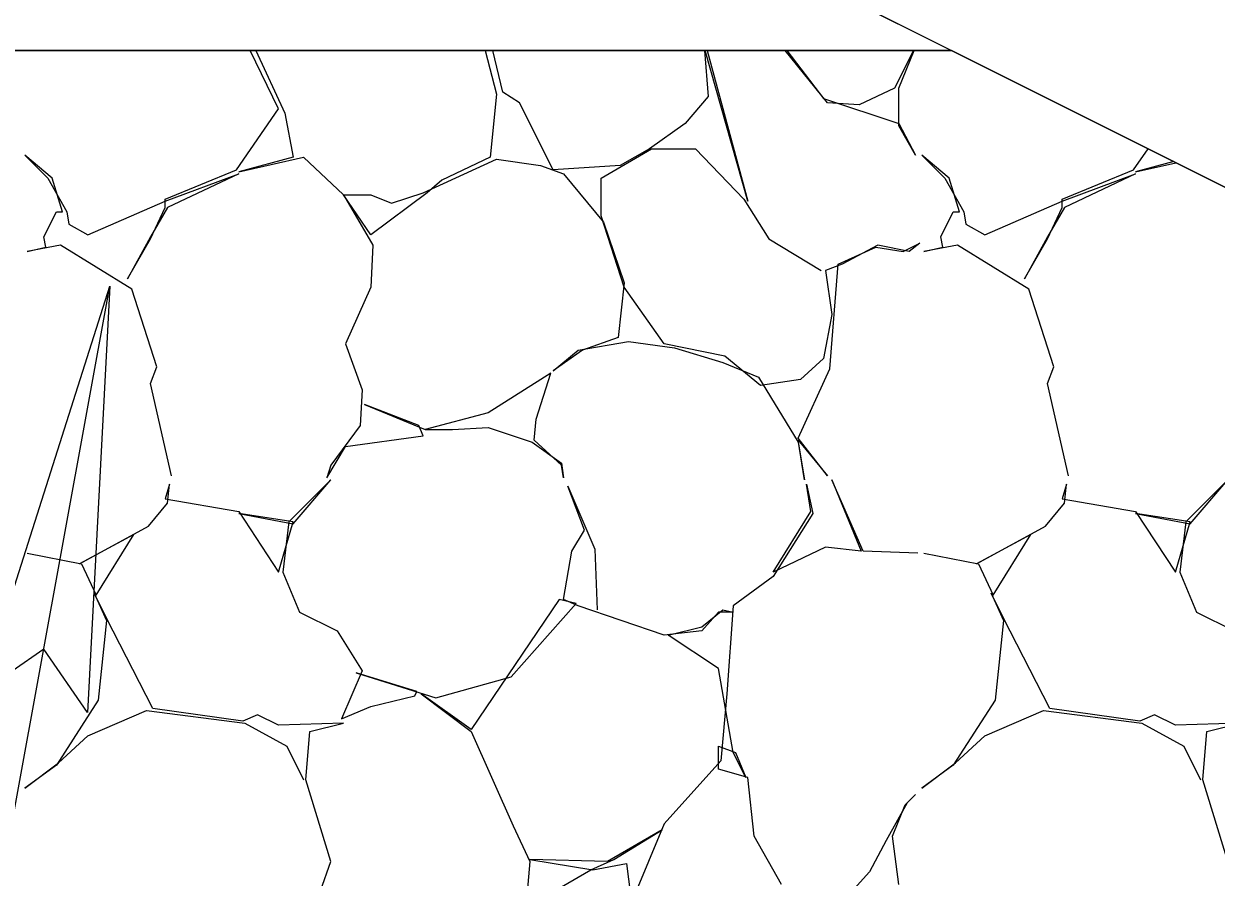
# Model space of a CAD drawing. Extents: x 1574 to 14903, y 7971 to 16537.
# Drawn here: x 4835.14 to 4837.984, y 10011.028 to 10013.063 of the extents above; entities that cross this region are included whole.
import ezdxf

# ---------------------------------------------------------------- set-up
doc = ezdxf.new("R2010")
doc.units = 0
for name, color, linetype in [('DESIGN - EARTHWORK - Shapes', 7, 'Continuous'), ('DESIGN - SCRATCH - User 1', 7, 'Continuous'), ('DESIGN - TRANSPORTATION - Proposed Layout Patterning', 7, 'Continuous'), ('DESIGN - TYPICAL - Finished Grade and Subgrade', 7, 'Continuous'), ('DESIGN - TYPICAL - Slope Tie Text', 7, 'Continuous')]:
    doc.layers.add(name, color=color, linetype=linetype)

msp = doc.modelspace()

# ---------------------------------------------------------------- linework, layer by layer
at = {"layer": 'DESIGN - EARTHWORK - Shapes'}
msp.add_lwpolyline([(4843.263, 10010.0448), (4843.263, 10009.7946), (4838.6541, 10009.9784), (4835.9227, 10010.3807), (4834.1195, 10010.573), (4833.5819, 10010.9773), (4830.0472, 10013.2626), (4828.7933, 10013.7828), (4823.8444, 10016.6593), (4823.1527, 10016.8864), (4829.8447, 10016.754)], close=True, dxfattribs=at)
at = {"layer": 'DESIGN - SCRATCH - User 1'}
msp.add_lwpolyline([(4837.3526, 10013), (4830.9139, 10013), (4830.164, 10013.4849), (4828.9045, 10014.0073), (4828.2561, 10014.3842)], dxfattribs=at)
msp.add_lwpolyline([(4843.263, 10010.0448), (4837.3526, 10013), (4830.9139, 10013), (4833.725, 10011.1825), (4834.2146, 10010.8143), (4835.9542, 10010.6288), (4838.6773, 10010.2277)], close=True, dxfattribs=at)
at = {"layer": 'DESIGN - TRANSPORTATION - Proposed Layout Patterning'}
msp.add_line((4830.9139, 10013), (4837.3526, 10013), dxfattribs=at)
msp.add_line((4830.9139, 10013), (4837.3526, 10013), dxfattribs=at)
for points in [[(4835.4922, 10011.9854), (4835.4422, 10012.2054), (4835.4572, 10012.2454), (4835.3972, 10012.4304), (4835.2272, 10012.5354), (4835.1472, 10012.5204), (4835.1922, 10012.5304), (4835.1872, 10012.5554), (4835.2172, 10012.6154), (4835.2322, 10012.6154), (4835.2072, 10012.6954), (4835.1422, 10012.7504), (4835.1972, 10012.6954), (4835.2422, 10012.6154), (4835.2472, 10012.5854), (4835.2922, 10012.5604), (4835.4772, 10012.6404), (4835.6522, 10012.7054), (4835.4822, 10012.6254), (4835.4422, 10012.5554), (4835.3872, 10012.4554), (4835.4422, 10012.5504), (4835.4772, 10012.6254), (4835.4772, 10012.6454), (4835.6472, 10012.7154), (4835.7472, 10012.8604), (4835.6798, 10013)], [(4835.4922, 10011.9854), (4835.4422, 10012.2054), (4835.4572, 10012.2454), (4835.3972, 10012.4304), (4835.2272, 10012.5354), (4835.1472, 10012.5204), (4835.1922, 10012.5304), (4835.1872, 10012.5554), (4835.2172, 10012.6154), (4835.2322, 10012.6154), (4835.2072, 10012.6954), (4835.1422, 10012.7504), (4835.1972, 10012.6954), (4835.2422, 10012.6154), (4835.2472, 10012.5854), (4835.2922, 10012.5604), (4835.4772, 10012.6404), (4835.6522, 10012.7054), (4835.4822, 10012.6254), (4835.4422, 10012.5554), (4835.3872, 10012.4554), (4835.4422, 10012.5504), (4835.4772, 10012.6254), (4835.4772, 10012.6454), (4835.6472, 10012.7154), (4835.7472, 10012.8604), (4835.6798, 10013)], [(4835.6931, 10013), (4835.7622, 10012.8504), (4835.7822, 10012.7454), (4835.6522, 10012.7104), (4835.8072, 10012.7454), (4835.9022, 10012.6554), (4835.9722, 10012.5354), (4835.9672, 10012.4354), (4835.9072, 10012.3004), (4835.9472, 10012.1904), (4835.9422, 10012.1054), (4835.8722, 10012.0104), (4835.8622, 10011.9804), (4835.9072, 10012.0554), (4836.0922, 10012.0804), (4836.0822, 10012.1054), (4835.9522, 10012.1554), (4836.0972, 10012.0954), (4836.1622, 10012.0954), (4836.2472, 10012.1004), (4836.3522, 10012.0654), (4836.4222, 10012.0154), (4836.4272, 10011.9804), (4836.4222, 10012.0104), (4836.3572, 10012.0704), (4836.3622, 10012.1204), (4836.3972, 10012.2304), (4836.2472, 10012.1354), (4836.0972, 10012.0954)], [(4835.6931, 10013), (4835.7622, 10012.8504), (4835.7822, 10012.7454), (4835.6522, 10012.7104), (4835.8072, 10012.7454), (4835.9022, 10012.6554), (4835.9722, 10012.5354), (4835.9672, 10012.4354), (4835.9072, 10012.3004), (4835.9472, 10012.1904), (4835.9422, 10012.1054), (4835.8722, 10012.0104), (4835.8622, 10011.9804), (4835.9072, 10012.0554), (4836.0922, 10012.0804), (4836.0822, 10012.1054), (4835.9522, 10012.1554), (4836.0972, 10012.0954), (4836.1622, 10012.0954), (4836.2472, 10012.1004), (4836.3522, 10012.0654), (4836.4222, 10012.0154), (4836.4272, 10011.9804), (4836.4222, 10012.0104), (4836.3572, 10012.0704), (4836.3622, 10012.1204), (4836.3972, 10012.2304), (4836.2472, 10012.1354), (4836.0972, 10012.0954)], [(4836.2405, 10013), (4836.2672, 10012.8954), (4836.2522, 10012.7454), (4836.1372, 10012.6904), (4836.1022, 10012.6604), (4835.9672, 10012.5604), (4835.9022, 10012.6554), (4835.9672, 10012.6554), (4836.0172, 10012.6354), (4836.0922, 10012.6604), (4836.2672, 10012.7404), (4836.3722, 10012.7254), (4836.4272, 10012.7054), (4836.5222, 10012.5904), (4836.5722, 10012.4454), (4836.5572, 10012.3154), (4836.4722, 10012.2854), (4836.4022, 10012.2354), (4836.4622, 10012.2854), (4836.5822, 10012.3054), (4836.6922, 10012.2904), (4836.8072, 10012.2554), (4836.8922, 10012.2204), (4836.9872, 10012.0654), (4837.0022, 10011.9754), (4836.9872, 10012.0704), (4837.0572, 10011.9854), (4836.9872, 10012.0754), (4837.0622, 10012.2404), (4837.0822, 10012.4904), (4837.1722, 10012.5304), (4837.2372, 10012.5204), (4837.2772, 10012.5404), (4837.2522, 10012.5204), (4837.1772, 10012.5354), (4837.0922, 10012.4904), (4837.0522, 10012.4754), (4837.0672, 10012.3704), (4837.0472, 10012.2654), (4836.9922, 10012.2154), (4836.8972, 10012.2004), (4836.8122, 10012.2704), (4836.6672, 10012.3004), (4836.5722, 10012.4354), (4836.5172, 10012.6054), (4836.5172, 10012.6954), (4836.6372, 10012.7654), (4836.7422, 10012.7654), (4836.8572, 10012.6454), (4836.9172, 10012.5504), (4837.0422, 10012.4754)], [(4836.2405, 10013), (4836.2672, 10012.8954), (4836.2522, 10012.7454), (4836.1372, 10012.6904), (4836.1022, 10012.6604), (4835.9672, 10012.5604), (4835.9022, 10012.6554), (4835.9672, 10012.6554), (4836.0172, 10012.6354), (4836.0922, 10012.6604), (4836.2672, 10012.7404), (4836.3722, 10012.7254), (4836.4272, 10012.7054), (4836.5222, 10012.5904), (4836.5722, 10012.4454), (4836.5572, 10012.3154), (4836.4722, 10012.2854), (4836.4022, 10012.2354), (4836.4622, 10012.2854), (4836.5822, 10012.3054), (4836.6922, 10012.2904), (4836.8072, 10012.2554), (4836.8922, 10012.2204), (4836.9872, 10012.0654), (4837.0022, 10011.9754), (4836.9872, 10012.0704), (4837.0572, 10011.9854), (4836.9872, 10012.0754), (4837.0622, 10012.2404), (4837.0822, 10012.4904), (4837.1722, 10012.5304), (4837.2372, 10012.5204), (4837.2772, 10012.5404), (4837.2522, 10012.5204), (4837.1772, 10012.5354), (4837.0922, 10012.4904), (4837.0522, 10012.4754), (4837.0672, 10012.3704), (4837.0472, 10012.2654), (4836.9922, 10012.2154), (4836.8972, 10012.2004), (4836.8122, 10012.2704), (4836.6672, 10012.3004), (4836.5722, 10012.4354), (4836.5172, 10012.6054), (4836.5172, 10012.6954), (4836.6372, 10012.7654), (4836.7422, 10012.7654), (4836.8572, 10012.6454), (4836.9172, 10012.5504), (4837.0422, 10012.4754)], [(4836.7634, 10013), (4836.7722, 10012.8904), (4836.7172, 10012.8254), (4836.6322, 10012.7654), (4836.5622, 10012.7254), (4836.4022, 10012.7154), (4836.3222, 10012.8754), (4836.2822, 10012.9004), (4836.2589, 10013)], [(4836.7634, 10013), (4836.7722, 10012.8904), (4836.7172, 10012.8254), (4836.6322, 10012.7654), (4836.5622, 10012.7254), (4836.4022, 10012.7154), (4836.3222, 10012.8754), (4836.2822, 10012.9004), (4836.2589, 10013)], [(4836.77, 10013), (4836.8672, 10012.6404), (4836.7651, 10013)], [(4836.77, 10013), (4836.8672, 10012.6404), (4836.7651, 10013)], [(4837.262, 10013), (4837.2172, 10012.9104), (4837.1322, 10012.8704), (4837.0572, 10012.8754), (4836.9559, 10013)], [(4837.262, 10013), (4837.2172, 10012.9104), (4837.1322, 10012.8704), (4837.0572, 10012.8754), (4836.9559, 10013)], [(4836.9602, 10013), (4837.0472, 10012.8854), (4837.2272, 10012.8254), (4837.2672, 10012.7504), (4837.2272, 10012.8204), (4837.2272, 10012.9104), (4837.2638, 10013)], [(4836.9602, 10013), (4837.0472, 10012.8854), (4837.2272, 10012.8254), (4837.2672, 10012.7504), (4837.2272, 10012.8204), (4837.2272, 10012.9104), (4837.2638, 10013)], [(4837.6322, 10011.9854), (4837.5822, 10012.2054), (4837.5972, 10012.2454), (4837.5372, 10012.4304), (4837.3672, 10012.5354), (4837.2872, 10012.5204), (4837.3322, 10012.5304), (4837.3272, 10012.5554), (4837.3572, 10012.6154), (4837.3722, 10012.6154), (4837.3472, 10012.6954), (4837.2822, 10012.7504), (4837.3372, 10012.6954), (4837.3822, 10012.6154), (4837.3872, 10012.5854), (4837.4322, 10012.5604), (4837.6172, 10012.6404), (4837.7922, 10012.7054), (4837.6222, 10012.6254), (4837.5822, 10012.5554), (4837.5272, 10012.4554), (4837.5822, 10012.5504), (4837.6172, 10012.6254), (4837.6172, 10012.6454), (4837.7872, 10012.7154), (4837.8217, 10012.7655)], [(4837.6322, 10011.9854), (4837.5822, 10012.2054), (4837.5972, 10012.2454), (4837.5372, 10012.4304), (4837.3672, 10012.5354), (4837.2872, 10012.5204), (4837.3322, 10012.5304), (4837.3272, 10012.5554), (4837.3572, 10012.6154), (4837.3722, 10012.6154), (4837.3472, 10012.6954), (4837.2822, 10012.7504), (4837.3372, 10012.6954), (4837.3822, 10012.6154), (4837.3872, 10012.5854), (4837.4322, 10012.5604), (4837.6172, 10012.6404), (4837.7922, 10012.7054), (4837.6222, 10012.6254), (4837.5822, 10012.5554), (4837.5272, 10012.4554), (4837.5822, 10012.5504), (4837.6172, 10012.6254), (4837.6172, 10012.6454), (4837.7872, 10012.7154), (4837.8217, 10012.7655)], [(4837.883, 10012.7348), (4837.7922, 10012.7104), (4837.8884, 10012.7321)], [(4837.883, 10012.7348), (4837.7922, 10012.7104), (4837.8884, 10012.7321)], [(4835.1472, 10011.8004), (4835.2772, 10011.7754), (4835.3122, 10011.7004), (4835.4022, 10011.8454), (4835.2722, 10011.7754), (4835.4372, 10011.8654), (4835.4822, 10011.9204), (4835.4872, 10011.9654), (4835.4772, 10011.9304), (4835.6522, 10011.9004), (4835.7472, 10011.7554), (4835.7822, 10011.8754), (4835.6522, 10011.8954), (4835.7822, 10011.8704), (4835.8722, 10011.9754), (4835.7722, 10011.8754), (4835.7572, 10011.7554), (4835.7972, 10011.6604), (4835.8872, 10011.6154), (4835.9472, 10011.5204), (4835.8972, 10011.4054), (4835.9672, 10011.4354), (4836.0722, 10011.4604), (4836.0772, 10011.4704), (4835.9322, 10011.5154), (4836.1222, 10011.4554), (4836.3022, 10011.5054), (4836.4572, 10011.6804), (4836.4172, 10011.6904), (4836.2072, 10011.3804), (4836.0872, 10011.4654), (4836.2072, 10011.3754), (4836.3072, 10011.1504), (4836.3472, 10011.0654), (4836.3372, 10010.9554), (4836.4922, 10011.0454), (4836.5472, 10011.0704), (4836.6622, 10011.1404), (4836.5322, 10011.0654), (4836.3472, 10011.0704), (4836.4972, 10011.0454), (4836.5772, 10011.0604), (4836.5872, 10010.9854)], [(4835.1472, 10011.8004), (4835.2772, 10011.7754), (4835.3122, 10011.7004), (4835.4022, 10011.8454), (4835.2722, 10011.7754), (4835.4372, 10011.8654), (4835.4822, 10011.9204), (4835.4872, 10011.9654), (4835.4772, 10011.9304), (4835.6522, 10011.9004), (4835.7472, 10011.7554), (4835.7822, 10011.8754), (4835.6522, 10011.8954), (4835.7822, 10011.8704), (4835.8722, 10011.9754), (4835.7722, 10011.8754), (4835.7572, 10011.7554), (4835.7972, 10011.6604), (4835.8872, 10011.6154), (4835.9472, 10011.5204), (4835.8972, 10011.4054), (4835.9672, 10011.4354), (4836.0722, 10011.4604), (4836.0772, 10011.4704), (4835.9322, 10011.5154), (4836.1222, 10011.4554), (4836.3022, 10011.5054), (4836.4572, 10011.6804), (4836.4172, 10011.6904), (4836.2072, 10011.3804), (4836.0872, 10011.4654), (4836.2072, 10011.3754), (4836.3072, 10011.1504), (4836.3472, 10011.0654), (4836.3372, 10010.9554), (4836.4922, 10011.0454), (4836.5472, 10011.0704), (4836.6622, 10011.1404), (4836.5322, 10011.0654), (4836.3472, 10011.0704), (4836.4972, 10011.0454), (4836.5772, 10011.0604), (4836.5872, 10010.9854)], [(4837.2722, 10011.8004), (4837.1422, 10011.8054), (4837.0672, 10011.9754), (4837.1372, 10011.8054), (4837.0522, 10011.8154), (4836.9272, 10011.7554), (4837.0172, 10011.9004), (4837.0072, 10011.9654), (4837.0222, 10011.8954), (4836.9272, 10011.7454), (4836.8322, 10011.6754), (4836.8172, 10011.4654), (4836.8022, 10011.3054), (4836.6672, 10011.1554), (4836.5922, 10010.9754), (4836.5972, 10010.8404), (4836.6522, 10010.6554), (4836.7272, 10010.6204), (4836.7672, 10010.5454), (4836.7774, 10010.5076)], [(4837.2722, 10011.8004), (4837.1422, 10011.8054), (4837.0672, 10011.9754), (4837.1372, 10011.8054), (4837.0522, 10011.8154), (4836.9272, 10011.7554), (4837.0172, 10011.9004), (4837.0072, 10011.9654), (4837.0222, 10011.8954), (4836.9272, 10011.7454), (4836.8322, 10011.6754), (4836.8172, 10011.4654), (4836.8022, 10011.3054), (4836.6672, 10011.1554), (4836.5922, 10010.9754), (4836.5972, 10010.8404), (4836.6522, 10010.6554), (4836.7272, 10010.6204), (4836.7672, 10010.5454), (4836.7774, 10010.5076)], [(4837.2872, 10011.8004), (4837.4172, 10011.7754), (4837.4522, 10011.7004), (4837.5422, 10011.8454), (4837.4122, 10011.7754), (4837.5772, 10011.8654), (4837.6222, 10011.9204), (4837.6272, 10011.9654), (4837.6172, 10011.9304), (4837.7922, 10011.9004), (4837.8872, 10011.7554), (4837.9222, 10011.8754), (4837.7922, 10011.8954), (4837.9222, 10011.8704), (4838.0122, 10011.9754), (4837.9122, 10011.8754), (4837.8972, 10011.7554), (4837.9372, 10011.6604), (4838.0272, 10011.6154)], [(4837.2872, 10011.8004), (4837.4172, 10011.7754), (4837.4522, 10011.7004), (4837.5422, 10011.8454), (4837.4122, 10011.7754), (4837.5772, 10011.8654), (4837.6222, 10011.9204), (4837.6272, 10011.9654), (4837.6172, 10011.9304), (4837.7922, 10011.9004), (4837.8872, 10011.7554), (4837.9222, 10011.8754), (4837.7922, 10011.8954), (4837.9222, 10011.8704), (4838.0122, 10011.9754), (4837.9122, 10011.8754), (4837.8972, 10011.7554), (4837.9372, 10011.6604), (4838.0272, 10011.6154)], [(4836.9472, 10011.0104), (4836.8822, 10011.1254), (4836.8672, 10011.2654), (4836.7972, 10011.2854), (4836.7972, 10011.3404), (4836.8372, 10011.3254), (4836.8622, 10011.2654), (4836.8322, 10011.3254), (4836.7972, 10011.5254), (4836.6772, 10011.6054), (4836.7572, 10011.6254), (4836.8072, 10011.6654), (4836.8322, 10011.6604), (4836.7972, 10011.6604), (4836.7572, 10011.6154), (4836.6672, 10011.6054), (4836.4622, 10011.6754), (4836.4272, 10011.6904), (4836.4472, 10011.8054), (4836.4772, 10011.8554), (4836.4372, 10011.9604), (4836.5022, 10011.8104), (4836.5072, 10011.6654)], [(4836.9472, 10011.0104), (4836.8822, 10011.1254), (4836.8672, 10011.2654), (4836.7972, 10011.2854), (4836.7972, 10011.3404), (4836.8372, 10011.3254), (4836.8622, 10011.2654), (4836.8322, 10011.3254), (4836.7972, 10011.5254), (4836.6772, 10011.6054), (4836.7572, 10011.6254), (4836.8072, 10011.6654), (4836.8322, 10011.6604), (4836.7972, 10011.6604), (4836.7572, 10011.6154), (4836.6672, 10011.6054), (4836.4622, 10011.6754), (4836.4272, 10011.6904), (4836.4472, 10011.8054), (4836.4772, 10011.8554), (4836.4372, 10011.9604), (4836.5022, 10011.8104), (4836.5072, 10011.6654)], [(4835.8472, 10010.9954), (4835.8722, 10011.0654), (4835.8122, 10011.2604), (4835.8222, 10011.3754), (4835.9022, 10011.3954), (4835.7472, 10011.3904), (4835.6972, 10011.4154), (4835.6622, 10011.4004), (4835.4472, 10011.4304), (4835.3372, 10011.6454), (4835.3072, 10011.7054), (4835.3372, 10011.6404), (4835.3172, 10011.4504), (4835.2172, 10011.2954), (4835.1422, 10011.2404), (4835.2222, 10011.3004), (4835.2922, 10011.3654), (4835.4322, 10011.4254), (4835.6672, 10011.3954), (4835.7672, 10011.3404), (4835.8072, 10011.2604)], [(4835.8472, 10010.9954), (4835.8722, 10011.0654), (4835.8122, 10011.2604), (4835.8222, 10011.3754), (4835.9022, 10011.3954), (4835.7472, 10011.3904), (4835.6972, 10011.4154), (4835.6622, 10011.4004), (4835.4472, 10011.4304), (4835.3372, 10011.6454), (4835.3072, 10011.7054), (4835.3372, 10011.6404), (4835.3172, 10011.4504), (4835.2172, 10011.2954), (4835.1422, 10011.2404), (4835.2222, 10011.3004), (4835.2922, 10011.3654), (4835.4322, 10011.4254), (4835.6672, 10011.3954), (4835.7672, 10011.3404), (4835.8072, 10011.2604)], [(4838.0122, 10011.0654), (4837.9522, 10011.2604), (4837.9622, 10011.3754), (4838.0422, 10011.3954), (4837.8872, 10011.3904), (4837.8372, 10011.4154), (4837.8022, 10011.4004), (4837.5872, 10011.4304), (4837.4772, 10011.6454), (4837.4472, 10011.7054), (4837.4772, 10011.6404), (4837.4572, 10011.4504), (4837.3572, 10011.2954), (4837.2822, 10011.2404), (4837.3622, 10011.3004), (4837.4322, 10011.3654), (4837.5722, 10011.4254), (4837.8072, 10011.3954), (4837.9072, 10011.3404), (4837.9472, 10011.2604)], [(4838.0122, 10011.0654), (4837.9522, 10011.2604), (4837.9622, 10011.3754), (4838.0422, 10011.3954), (4837.8872, 10011.3904), (4837.8372, 10011.4154), (4837.8022, 10011.4004), (4837.5872, 10011.4304), (4837.4772, 10011.6454), (4837.4472, 10011.7054), (4837.4772, 10011.6404), (4837.4572, 10011.4504), (4837.3572, 10011.2954), (4837.2822, 10011.2404), (4837.3622, 10011.3004), (4837.4322, 10011.3654), (4837.5722, 10011.4254), (4837.8072, 10011.3954), (4837.9072, 10011.3404), (4837.9472, 10011.2604)], [(4837.2272, 10011.0104), (4837.2122, 10011.1254), (4837.2422, 10011.2004), (4837.2672, 10011.2254), (4837.2472, 10011.2054), (4837.1972, 10011.1154), (4837.1572, 10011.0404), (4837.0622, 10010.9354)], [(4837.2272, 10011.0104), (4837.2122, 10011.1254), (4837.2422, 10011.2004), (4837.2672, 10011.2254), (4837.2472, 10011.2054), (4837.1972, 10011.1154), (4837.1572, 10011.0404), (4837.0622, 10010.9354)]]:
    msp.add_lwpolyline(points, dxfattribs=at)
at = {"layer": 'DESIGN - TYPICAL - Finished Grade and Subgrade'}
for p, q in [((4829.8447, 10016.754), (4837.3526, 10013)), ((4830.9139, 10013), (4837.3526, 10013)), ((4837.3526, 10013), (4843.263, 10010.0448))]:
    msp.add_line(p, q, dxfattribs=at)
at = {"layer": 'DESIGN - TYPICAL - Slope Tie Text'}
for points in [[(4835.7356, 10008.4849), (4834.6247, 10008.4849), (4835.3447, 10012.4374)], [(4835.3447, 10012.4374), (4835.2916, 10011.4205), (4835.187, 10011.5717), (4835.0358, 10011.4671), (4835.3447, 10012.4374)]]:
    msp.add_lwpolyline(points, dxfattribs=at)
msp.add_lwpolyline([(4835.3447, 10012.4374), (4835.2916, 10011.4205), (4835.187, 10011.5717), (4835.0358, 10011.4671)], close=True, dxfattribs=at)

doc.saveas('drawing.dxf')
